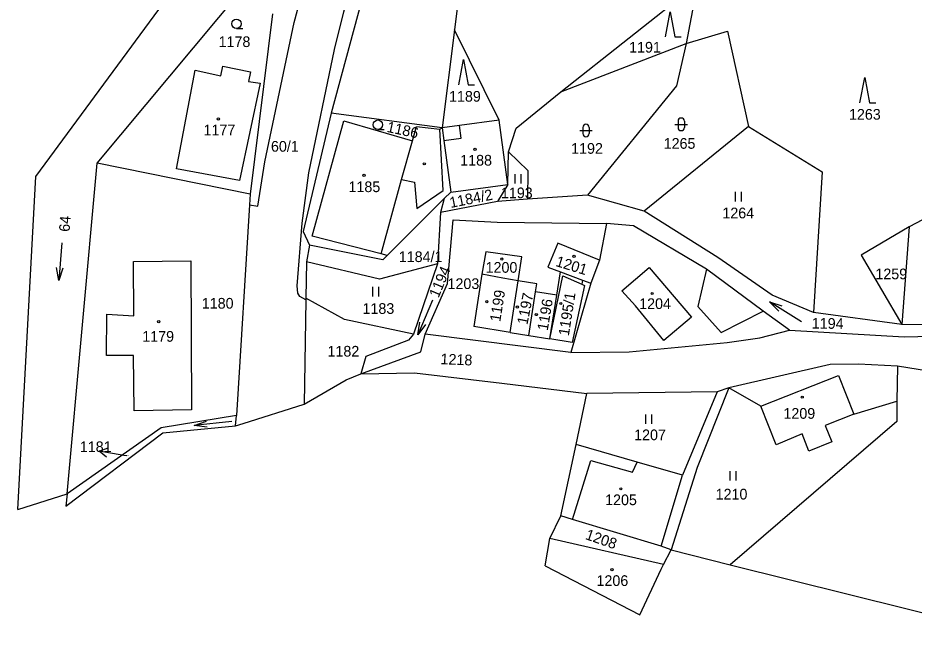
# Model space of a CAD drawing. Extents: x -670359 to -668019, y -978807 to -976674.
# Drawn here: x -670209.5 to -670066.9, y -978154.2 to -978053.2 of the extents above; entities that cross this region are included whole.
import ezdxf

# ---------------------------------------------------------------- set-up
doc = ezdxf.new("R2010")
doc.units = 0
for name, color, linetype in [('Hranice kat_území', 7, 'Continuous'), ('Hranice parcel', 7, 'Continuous'), ('Parcelní čísla', 7, 'Continuous'), ('Vnitřní kresba', 7, 'Continuous'), ('Značky budov', 7, 'Continuous'), ('Značky kultur', 7, 'Continuous')]:
    doc.layers.add(name, color=color, linetype=linetype)

msp = doc.modelspace()

# ---------------------------------------------------------------- linework, layer by layer
at = {"layer": 'Hranice kat_území'}
for points in [[(-670206.64, -978078.45), (-670182.02, -978044.99)], [(-670209.48, -978131.38), (-670206.64, -978078.45)], [(-670157.22, -978110.78), (-670154.93, -978109.83)], [(-670154.93, -978109.83), (-670146.36, -978109.64)], [(-670146.36, -978109.64), (-670132.46, -978111.32)], [(-670163.94, -978114.63), (-670157.22, -978110.78)], [(-670132.46, -978111.32), (-670118.94, -978112.96)], [(-670120.66, -978121.07), (-670118.94, -978112.96)], [(-670173.62, -978117.69), (-670163.94, -978114.63)], [(-670174.87, -978118.08), (-670173.62, -978117.69)], [(-670201.87, -978130.85), (-670186.41, -978119.18)], [(-670186.41, -978119.18), (-670174.87, -978118.08)], [(-670123.06, -978132.41), (-670120.66, -978121.07)], [(-670209.48, -978131.38), (-670201.62, -978128.9)], [(-670201.62, -978128.9), (-670201.87, -978130.85)], [(-670124.85, -978136.01), (-670123.06, -978132.41)], [(-670125.58, -978140.33), (-670124.85, -978136.01)], [(-670106.72, -978140.12), (-670105.53, -978137.83)], [(-670105.53, -978137.83), (-670096.14, -978140.17)], [(-670125.58, -978140.33), (-670110.53, -978148.14)], [(-670107.1, -978140.86), (-670106.72, -978140.12)], [(-670096.14, -978140.17), (-670039.59, -978154.22)], [(-670110.53, -978148.14), (-670107.1, -978140.86)]]:
    msp.add_lwpolyline(points, dxfattribs=at)
at = {"layer": 'Hranice parcel'}
for p, q in [((-670123.73, -978097.32), (-670123.14, -978093.61)), ((-670123.14, -978093.61), (-670119.64, -978094.92)), ((-670119.64, -978094.92), (-670119.75, -978095.56)), ((-670124.83, -978104.24), (-670123.73, -978097.32)), ((-670121.25, -978104.82), (-670124.83, -978104.24)), ((-670091.23, -978114.98), (-670096.34, -978112.05)), ((-670088.81, -978121.11), (-670091.23, -978114.98)), ((-670076.46, -978116.25), (-670069.58, -978114.15)), ((-670076.46, -978116.25), (-670080.99, -978118.05)), ((-670080.99, -978118.05), (-670079.96, -978120.65)), ((-670084.69, -978119.35), (-670088.81, -978121.11)), ((-670083.6, -978122.1), (-670084.69, -978119.35)), ((-670079.96, -978120.65), (-670083.6, -978122.1))]:
    msp.add_line(p, q, dxfattribs=at)
for points in [[(-670172.63, -978082.94), (-670171.28, -978083.15), (-670170.18, -978076.11), (-670165.52, -978053.97), (-670162.38, -978042.27), (-670156.72, -978020.75), (-670154.86, -978010.1), (-670154.63, -978006.17), (-670154.76, -977993.05), (-670158.01, -977978.52), (-670176.81, -977929.42)], [(-670163.67, -978098.07), (-670164.62, -978097.52), (-670164.93, -978097), (-670165.03, -978095.83), (-670164.26, -978085.83), (-670163.16, -978077.87), (-670159.11, -978058.23), (-670157.62, -978052.26), (-670152.59, -978034.05), (-670149.21, -978019.82), (-670148.28, -978014.22), (-670147.57, -978006.49), (-670147.34, -977998.17), (-670147.68, -977989.98), (-670148.49, -977985.18)], [(-670148.99, -978028.93), (-670159.63, -978068.36)], [(-670136.86, -978029.74), (-670140.01, -978055.12)], [(-670123.1, -978064.97), (-670101.33, -978047.75)], [(-670101.33, -978047.75), (-670103.12, -978057.29)], [(-670196.85, -978076.29), (-670173.76, -978048.61)], [(-670168.99, -978052.57), (-670172.53, -978081.22)], [(-670140.01, -978055.12), (-670141.94, -978070.7)], [(-670132.87, -978069.5), (-670140.01, -978055.12)], [(-670103.12, -978057.29), (-670096.54, -978055.34)], [(-670096.54, -978055.34), (-670093.21, -978070.49)], [(-670123.1, -978064.97), (-670103.12, -978057.29)], [(-670103.12, -978057.29), (-670104.69, -978064)], [(-670184.26, -978077.21), (-670181.26, -978061.55)], [(-670181.26, -978061.55), (-670177.17, -978062.41)], [(-670177.17, -978062.41), (-670176.85, -978060.87)], [(-670176.85, -978060.87), (-670172.46, -978061.78)], [(-670172.46, -978061.78), (-670172.78, -978063.33)], [(-670170.95, -978063.58), (-670174.2, -978079.09)], [(-670172.78, -978063.33), (-670170.95, -978063.58)], [(-670130.19, -978070.75), (-670123.1, -978064.97)], [(-670104.69, -978064), (-670118.83, -978081.4)], [(-670159.63, -978068.36), (-670164.09, -978087.2)], [(-670141.94, -978070.7), (-670159.63, -978068.36)], [(-670162.66, -978087.94), (-670157.59, -978069.58)], [(-670157.59, -978069.58), (-670146.69, -978072.78)], [(-670146.69, -978072.78), (-670146.04, -978070.47)], [(-670146.04, -978070.47), (-670142.36, -978070.9)], [(-670142.36, -978070.9), (-670141.94, -978070.7)], [(-670139.2, -978070.34), (-670141.94, -978070.7)], [(-670141.94, -978070.7), (-670141.68, -978072.7)], [(-670132.87, -978069.5), (-670139.2, -978070.34)], [(-670131.53, -978079.72), (-670132.87, -978069.5)], [(-670131.42, -978074.5), (-670130.19, -978070.75)], [(-670093.21, -978070.49), (-670109.81, -978083.95)], [(-670093.21, -978070.49), (-670081.51, -978077.7)], [(-670141.68, -978072.7), (-670140.6, -978080.91)], [(-670131.53, -978079.72), (-670131.42, -978074.5)], [(-670131.42, -978074.5), (-670128.32, -978077.49)], [(-670201.62, -978128.9), (-670196.85, -978076.29)], [(-670172.53, -978081.22), (-670196.85, -978076.29)], [(-670174.2, -978079.09), (-670184.26, -978077.21)], [(-670128.32, -978077.49), (-670128.36, -978082.05)], [(-670081.51, -978077.7), (-670082.88, -978100.08)], [(-670140.6, -978080.91), (-670131.53, -978079.72)], [(-670131.53, -978079.72), (-670133.16, -978082.41)], [(-670172.53, -978081.22), (-670172.63, -978082.94)], [(-670150.69, -978090.99), (-670141.65, -978081.96)], [(-670141.65, -978081.96), (-670142.22, -978084.18)], [(-670140.6, -978080.91), (-670141.65, -978081.96)], [(-670128.36, -978082.05), (-670133.16, -978082.41)], [(-670118.83, -978081.4), (-670128.36, -978082.05)], [(-670109.81, -978083.95), (-670118.83, -978081.4)], [(-670058.45, -978081.6), (-670067.65, -978086.44)], [(-670172.63, -978082.94), (-670174.67, -978116.45)], [(-670133.16, -978082.41), (-670142.22, -978084.18)], [(-670142.22, -978084.18), (-670142.69, -978092.33)], [(-670098.1, -978091.32), (-670109.81, -978083.95)], [(-670141.11, -978095.46), (-670140.23, -978085.31)], [(-670140.23, -978085.31), (-670133.19, -978085.69)], [(-670133.19, -978085.69), (-670115.82, -978085.9)], [(-670115.82, -978085.9), (-670116.91, -978091.73)], [(-670111.51, -978086.26), (-670115.82, -978085.9)], [(-670099.87, -978093.15), (-670111.51, -978086.26)], [(-670067.65, -978086.44), (-670075.29, -978090.94)], [(-670067.65, -978086.44), (-670068.81, -978101.95)], [(-670164.09, -978087.2), (-670163.07, -978089.37)], [(-670151.68, -978090.74), (-670162.66, -978087.94)], [(-670163.07, -978089.37), (-670163.57, -978092.01)], [(-670151.4, -978091.7), (-670163.07, -978089.37)], [(-670123.53, -978089.04), (-670125.16, -978092.87)], [(-670116.91, -978091.73), (-670123.53, -978089.04)], [(-670150.69, -978090.99), (-670151.68, -978090.74)], [(-670134.99, -978090.39), (-670135.66, -978093.99)], [(-670129.26, -978091.21), (-670134.99, -978090.39)], [(-670191.1, -978091.95), (-670181.94, -978091.86)], [(-670191.01, -978100.59), (-670191.1, -978091.95)], [(-670181.94, -978091.86), (-670181.84, -978115.54)], [(-670163.57, -978092.01), (-670163.66, -978097.77)], [(-670151.91, -978094.74), (-670163.57, -978092.01)], [(-670150.69, -978090.99), (-670151.4, -978091.7)], [(-670129.87, -978095.01), (-670129.26, -978091.21)], [(-670116.91, -978091.73), (-670118.3, -978095.4)], [(-670089.42, -978097.31), (-670098.1, -978091.32)], [(-670075.29, -978090.94), (-670068.81, -978101.95)], [(-670142.69, -978092.33), (-670151.91, -978094.74)], [(-670142.69, -978092.33), (-670146.53, -978103.5)], [(-670125.16, -978092.87), (-670123.14, -978093.61)], [(-670090.88, -978099.86), (-670099.87, -978093.15)], [(-670135.66, -978093.99), (-670136.92, -978102.3)], [(-670132.32, -978094.62), (-670135.66, -978093.99)], [(-670129.87, -978095.01), (-670132.32, -978094.62)], [(-670131.12, -978103.23), (-670129.87, -978095.01)], [(-670126.88, -978095.5), (-670129.87, -978095.01)], [(-670119.64, -978094.92), (-670118.3, -978095.4)], [(-670144.69, -978103.51), (-670141.11, -978095.46)], [(-670127.09, -978096.78), (-670126.88, -978095.5)], [(-670118.3, -978095.4), (-670121.47, -978106.42)], [(-670119.32, -978095.75), (-670121.25, -978104.82)], [(-670119.75, -978095.56), (-670119.32, -978095.75)], [(-670163.66, -978097.77), (-670163.67, -978098.07)], [(-670157.48, -978101.17), (-670163.66, -978097.77)], [(-670128.16, -978103.71), (-670127.09, -978096.78)], [(-670123.73, -978097.32), (-670127.09, -978096.78)], [(-670082.88, -978100.08), (-670089.42, -978097.31)], [(-670163.67, -978098.07), (-670163.94, -978114.63)], [(-670195.38, -978106.91), (-670195.33, -978100.32)], [(-670195.33, -978100.32), (-670191.01, -978100.59)], [(-670086.67, -978102.85), (-670090.88, -978099.86)], [(-670068.81, -978101.95), (-670082.88, -978100.08)], [(-670146.53, -978103.5), (-670157.48, -978101.17)], [(-670057.85, -978102.12), (-670068.81, -978101.95)], [(-670146.53, -978103.5), (-670147.34, -978104.45)], [(-670145.36, -978106.31), (-670144.69, -978103.51)], [(-670121.47, -978106.42), (-670144.69, -978103.51)], [(-670131.12, -978103.23), (-670136.92, -978102.3)], [(-670131.12, -978103.23), (-670128.16, -978103.71)], [(-670091.4, -978104.09), (-670086.67, -978102.85)], [(-670086.67, -978102.85), (-670068.43, -978103.95)], [(-670147.34, -978104.45), (-670154.09, -978107.04)], [(-670128.16, -978103.71), (-670124.83, -978104.24)], [(-670112.22, -978106.33), (-670096.6, -978104.81)], [(-670096.6, -978104.81), (-670091.4, -978104.09)], [(-670068.43, -978103.95), (-670057.54, -978103.68)], [(-670154.93, -978109.83), (-670145.36, -978106.31)], [(-670121.47, -978106.42), (-670112.22, -978106.33)], [(-670191.06, -978106.91), (-670195.38, -978106.91)], [(-670190.97, -978115.71), (-670191.06, -978106.91)], [(-670154.09, -978107.04), (-670154.93, -978109.83)], [(-670080.23, -978108.34), (-670096.34, -978112.05)], [(-670075.69, -978108.28), (-670080.23, -978108.34)], [(-670069.51, -978108.62), (-670075.69, -978108.28)], [(-670069.51, -978108.62), (-670069.58, -978114.15)], [(-670052.72, -978111.28), (-670069.51, -978108.62)], [(-670096.34, -978112.05), (-670101.4, -978124.73)], [(-670096.34, -978112.05), (-670098.19, -978112.68)], [(-670098.19, -978112.68), (-670118.94, -978112.96)], [(-670069.58, -978114.15), (-670069.63, -978117.37)], [(-670181.84, -978115.54), (-670190.97, -978115.71)], [(-670174.67, -978116.45), (-670186.66, -978118.38)], [(-670174.87, -978118.08), (-670174.67, -978116.45)], [(-670069.63, -978117.37), (-670096.14, -978140.17)], [(-670186.66, -978118.38), (-670201.62, -978128.9)], [(-670110.92, -978123.86), (-670120.66, -978121.07)], [(-670103.73, -978125.91), (-670110.92, -978123.86)], [(-670101.4, -978124.73), (-670105.53, -978137.83)], [(-670107.1, -978137.24), (-670103.73, -978125.91)], [(-670121.24, -978132.97), (-670123.06, -978132.41)], [(-670107.1, -978137.24), (-670121.24, -978132.97)], [(-670106.72, -978140.12), (-670124.85, -978136.01)], [(-670105.53, -978137.83), (-670107.1, -978137.24)]]:
    msp.add_lwpolyline(points, dxfattribs=at)
at = {"layer": 'Parcelní čísla'}
for p, q in [((-670195.4, -978123.05), (-670196.55, -978122.09)), ((-670192.14, -978122.86), (-670192.61, -978122.78))]:
    msp.add_line(p, q, dxfattribs=at)
msp.add_lwpolyline([(-670192.61, -978122.78), (-670196.55, -978122.09), (-670195.14, -978121.57)], dxfattribs=at)
at = {"layer": 'Vnitřní kresba'}
for p, q in [((-670124.83, -978104.24), (-670122.74, -978094.22)), ((-670122.74, -978094.22), (-670119.75, -978095.56)), ((-670091.23, -978114.98), (-670078.91, -978110.08)), ((-670078.91, -978110.08), (-670076.46, -978116.25))]:
    msp.add_line(p, q, dxfattribs=at)
for points in [[(-670138.94, -978072.34), (-670139.2, -978070.34)], [(-670141.79, -978080.66), (-670142.36, -978070.9)], [(-670148.42, -978078.93), (-670146.69, -978072.78)], [(-670141.68, -978072.7), (-670138.94, -978072.34)], [(-670151.68, -978090.74), (-670148.42, -978078.93)], [(-670148.42, -978078.93), (-670146.35, -978079.35)], [(-670146.35, -978079.35), (-670145.98, -978083.51)], [(-670145.98, -978083.51), (-670141.79, -978080.66)], [(-670113.36, -978096.62), (-670109, -978092.92)], [(-670109, -978092.92), (-670102.3, -978100.81)], [(-670099.87, -978093.15), (-670101.28, -978099.11)], [(-670111.19, -978099.01), (-670113.36, -978096.62)], [(-670106.66, -978104.51), (-670111.19, -978099.01)], [(-670101.28, -978099.11), (-670097.56, -978103.26)], [(-670097.56, -978103.26), (-670090.88, -978099.86)], [(-670102.3, -978100.81), (-670106.66, -978104.51)], [(-670098.19, -978112.68), (-670103.73, -978125.91)], [(-670121.24, -978132.97), (-670118.28, -978123.6)], [(-670118.28, -978123.6), (-670111.65, -978125.45)], [(-670111.65, -978125.45), (-670110.92, -978123.86)]]:
    msp.add_lwpolyline(points, dxfattribs=at)
at = {"layer": 'Značky budov'}
for centre in [(-670177.58, -978069.29), (-670136.73, -978074.1), (-670154.4, -978078.26), (-670132.46, -978091.57), (-670120.98, -978091.14), (-670108.54, -978097.04), (-670134.85, -978098.34), (-670130, -978099.2), (-670123.08, -978098.64), (-670126.98, -978100.39), (-670187.08, -978101.53), (-670084.66, -978113.53), (-670113.53, -978128.1), (-670114.94, -978140.95)]:
    msp.add_circle(centre, 0.175, dxfattribs=at)
at = {"layer": 'Značky kultur'}
for p, q in [((-670174.71, -978054.89), (-670173.71, -978054.89)), ((-670119.58, -978070.62), (-670119.58, -978071.62)), ((-670118.58, -978070.62), (-670118.58, -978071.62)), ((-670104.92, -978070.14), (-670102.92, -978070.14)), ((-670104.42, -978069.64), (-670104.42, -978070.64)), ((-670103.42, -978069.64), (-670103.42, -978070.64)), ((-670152.19, -978070.95), (-670151.19, -978070.95)), ((-670120.08, -978071.12), (-670118.08, -978071.12)), ((-670130.41, -978078.06), (-670130.41, -978079.56)), ((-670129.41, -978079.56), (-670129.41, -978078.06)), ((-670095.33, -978080.89), (-670095.33, -978082.39)), ((-670094.33, -978082.39), (-670094.33, -978080.89)), ((-670202.49, -978088.98), (-670202.99, -978094.96)), ((-670153.06, -978096), (-670153.06, -978097.5)), ((-670152.06, -978097.5), (-670152.06, -978096)), ((-670143.51, -978098.08), (-670145.83, -978103.62)), ((-670084.75, -978101.53), (-670089.85, -978098.35)), ((-670109.61, -978116.29), (-670109.61, -978117.79)), ((-670108.61, -978117.79), (-670108.61, -978116.29)), ((-670175.46, -978117.38), (-670181.42, -978118.04)), ((-670096.16, -978125.28), (-670096.16, -978126.78)), ((-670095.16, -978126.78), (-670095.16, -978125.28))]:
    msp.add_line(p, q, dxfattribs=at)
for points in [[(-670106.41, -978056.23), (-670105.66, -978052.23), (-670104.91, -978056.23), (-670103.91, -978056.23)], [(-670139.3, -978063.84), (-670138.55, -978059.84), (-670137.8, -978063.84), (-670136.8, -978063.84)], [(-670075.47, -978066.7), (-670074.72, -978062.7), (-670073.97, -978066.7), (-670072.97, -978066.7)], [(-670202.32, -978093.01), (-670202.99, -978094.96), (-670203.32, -978092.93)], [(-670088.41, -978099.84), (-670089.85, -978098.35), (-670087.88, -978098.99)], [(-670144.6, -978101.97), (-670145.83, -978103.62), (-670145.52, -978101.58)], [(-670179.38, -978118.32), (-670181.42, -978118.04), (-670179.49, -978117.32)]]:
    msp.add_lwpolyline(points, dxfattribs=at)
for centre, radius in [((-670174.71, -978054.14), 0.75), ((-670177.58, -978069.29), 0.175), ((-670152.19, -978070.2), 0.75), ((-670136.73, -978074.1), 0.175), ((-670144.81, -978076.42), 0.175), ((-670154.4, -978078.26), 0.175), ((-670132.46, -978091.57), 0.175), ((-670120.98, -978091.14), 0.175), ((-670108.54, -978097.04), 0.175), ((-670134.85, -978098.34), 0.175), ((-670130, -978099.2), 0.175), ((-670123.08, -978098.64), 0.175), ((-670126.98, -978100.39), 0.175), ((-670187.08, -978101.53), 0.175), ((-670084.66, -978113.53), 0.175), ((-670113.53, -978128.1), 0.175), ((-670114.94, -978140.95), 0.175)]:
    msp.add_circle(centre, radius, dxfattribs=at)
for centre, start, end in [((-670103.92, -978069.64), 0, 180), ((-670119.08, -978070.62), 0, 180), ((-670103.92, -978070.64), 180, 0), ((-670119.08, -978071.62), 180, 0)]:
    msp.add_arc(centre, 0.5, start, end, dxfattribs=at)

# ---------------------------------------------------------------- texts
at = {"layer": 'Parcelní čísla'}
for s, height, p in [('1178', 1.7, (-670177.54, -978057.85)), ('1191', 1.7, (-670112.21, -978058.73)), ('1189', 1.7, (-670140.87, -978066.54)), ('1263', 1.7, (-670077.22, -978069.4)), ('1177', 1.7, (-670179.94, -978071.89)), ('60/1', 1.7, (-670169.21, -978074.49)), ('1192', 1.7, (-670121.44, -978074.82)), ('1265', 1.7, (-670106.71, -978074.03)), ('1188', 1.7, (-670139.09, -978076.7)), ('1185', 1.7, (-670156.87, -978080.92)), ('1193', 1.7, (-670132.61, -978081.89)), ('1264', 1.7, (-670097.37, -978085.09)), ('1184/1', 1.7, (-670148.87, -978092.04)), ('1200', 1.7, (-670135.05, -978093.74)), ('1259', 1.7, (-670073.02, -978094.78)), ('1203', 1.7, (-670141.11, -978096.33)), ('1180', 1.7, (-670180.22, -978099.45)), ('1204', 1.7, (-670110.61, -978099.51)), ('1183', 1.7, (-670154.64, -978100.28)), ('1179', 1.7, (-670189.69, -978104.71)), ('1182', 1.7, (-670160.21, -978107.07)), ('1209', 1.7, (-670087.65, -978116.96)), ('1207', 1.7, (-670111.41, -978120.37)), ('1181', 1.7, (-670199.63, -978122.26)), ('1181', 0.1, (-670192.14, -978122.86)), ('1205', 1.7, (-670116.03, -978130.7)), ('1210', 1.7, (-670098.44, -978129.8)), ('1206', 1.7, (-670117.4, -978143.55))]:
    msp.add_text(s, height=height, dxfattribs=at).set_placement(p)
for s, rotation, p in [('1186', 347.7709, (-670150.89, -978071.32)), ('1184/2', 11.2317, (-670140.62, -978083.45)), ('64', 85.9219, (-670201.26, -978087.27)), ('1201', 342.9698, (-670124.02, -978092.65)), ('1194', 67.1139, (-670142.55, -978097.84)), ('1199', 80.9724, (-670132.72, -978101.62)), ('1197', 78.9485, (-670128.4, -978102.1)), ('1195/1', 81, (-670121.81, -978103.86)), ('1196', 80.4171, (-670125.17, -978103.04)), ('1194', 359.1589, (-670083.15, -978102.61)), ('1218', 357.5067, (-670142.25, -978108.28)), ('1208', 340.8476, (-670119.3, -978136.07))]:
    msp.add_text(s, height=1.7, rotation=rotation, dxfattribs=at).set_placement(p)

doc.saveas('drawing.dxf')
